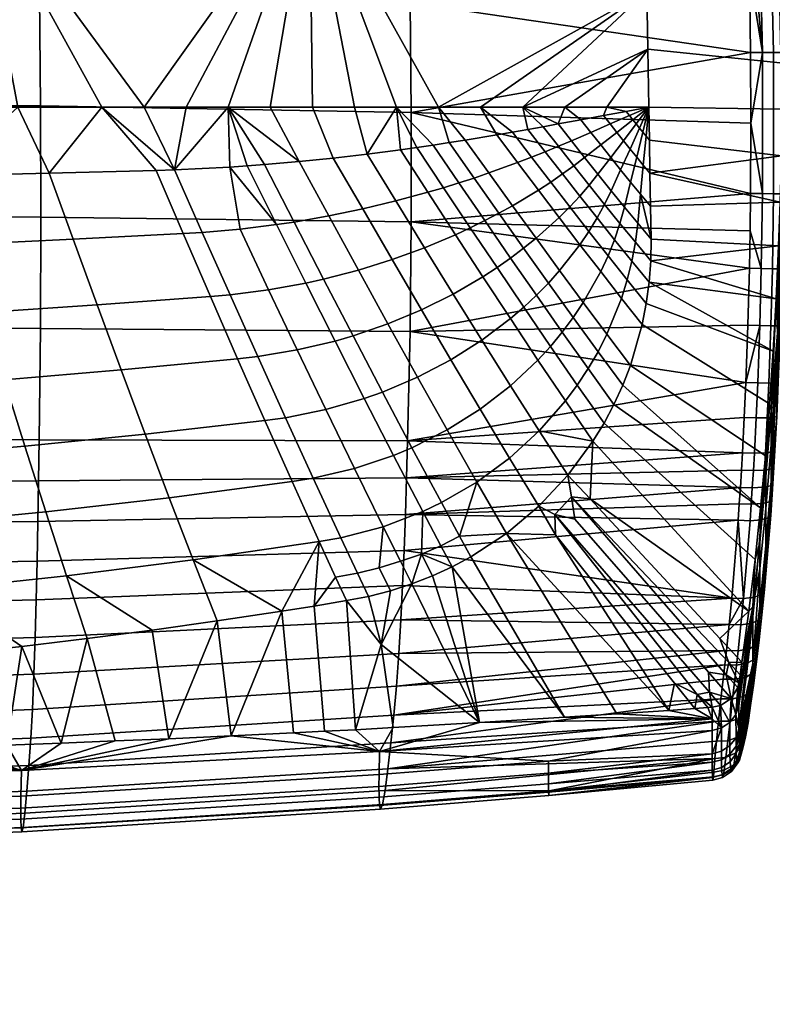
# Model space of a CAD drawing. Header units: millimetres. Extents: x -347 to 347, y -351 to 323.
# Tile 324 of 479: x 114 to 234, y -305 to -149. Entities that reach past the tile are written whole.
import ezdxf

# ---------------------------------------------------------------- set-up
doc = ezdxf.new("R2010")
doc.units = ezdxf.units.MM
doc.header["$MEASUREMENT"] = 0
doc.layers.add('kolecka', color=250, linetype='Continuous')
doc.layers.add('sedak', color=75, linetype='Continuous')

msp = doc.modelspace()

# ---------------------------------------------------------------- meshes
at = {"layer": 'kolecka'}
mesh = msp.add_polyface(dxfattribs=at)
corners = [(24.79, -297.01, 14.57), (24.79, -300.63, 10.13), (24.12, -299.91, 9.41), (24.12, -296.16, 14.01), (24.79, -294.37, 19.65), (24.12, -293.42, 19.28), (25, -295.39, 20.06), (25, -297.93, 15.18), (24.79, -292.89, 24.73), (24.12, -291.9, 24.54), (25, -293.98, 24.94), (24.79, -292.39, 30), (24.12, -291.38, 30), (25, -293.5, 30), (24.79, -292.94, 35.48), (24.12, -291.94, 35.68), (25, -294.02, 35.27), (24.79, -294.53, 40.76), (24.12, -293.59, 41.14), (25, -295.55, 40.33), (24.79, -297.13, 45.61), (24.12, -296.29, 46.18), (25, -298.05, 45), (24.79, -300.63, 49.87), (24.12, -299.91, 50.59), (25, -305.5, 7.55), (297.41, -80.99, 3.52), (297.62, -80.77, 2.44), (297.62, -86.26, 1.9), (297.41, -86.26, 3), (297.41, -112.74, 24.73), (297.41, -108.71, 15), (297.41, -111.2, 19.67), (297.41, -113.26, 30), (297.41, -112.78, 35.06), (297.41, -101.08, 7.43), (297.41, -91.32, 3.48), (297.41, -96.2, 4.9), (297.41, -105.35, 10.91), (297.41, -91.52, 56.48), (297.41, -71.26, 7.55), (297.41, -108.82, 44.82), (297.41, -111.36, 39.94), (297.41, -105.35, 49.09), (297.41, -101.26, 52.45), (297.41, -96.59, 54.95), (297.41, -86.26, 57), (297.41, -81.2, 56.52), (297.41, -75.92, 5.05), (297.41, -67.16, 10.91), (297.41, -63.69, 15.18), (297.41, -71.43, 52.57), (297.41, -67.16, 49.09), (297.41, -63.81, 45), (297.41, -76.32, 55.1)]
mesh.append_faces([[corners[k] for k in face] for face in [(0, 1, 2, 3), (4, 0, 3, 5), (6, 7, 0, 4), (8, 4, 5, 9), (10, 6, 4, 8), (11, 8, 9, 12), (13, 10, 8, 11), (14, 11, 12, 15), (16, 13, 11, 14), (17, 14, 15, 18), (19, 16, 14, 17), (20, 17, 18, 21), (22, 19, 17, 20), (23, 20, 21, 24), (25, 7, 10, 10), (7, 6, 10, 10), (25, 10, 16, 16), (16, 19, 22, 22), (25, 16, 22, 22), (16, 10, 13, 13), (26, 27, 28, 29), (30, 31, 32, 32), (33, 34, 30, 30), (35, 31, 30, 30), (35, 36, 37, 37), (34, 35, 30, 30), (35, 38, 31, 31), (39, 40, 35, 35), (41, 34, 42, 42), (41, 43, 44, 44), (44, 34, 41, 41), (39, 44, 45, 45), (35, 34, 44, 44), (35, 44, 39, 39), (46, 47, 39, 39), (36, 35, 26, 26), (40, 26, 35, 35), (26, 40, 48, 48), (40, 39, 47, 47), (49, 40, 50, 50), (51, 52, 53, 53), (51, 47, 54, 54), (40, 47, 51, 51), (40, 51, 53, 53), (29, 36, 26, 26)]])
at = {"layer": 'sedak'}
mesh = msp.add_polyface(dxfattribs=at)
corners = [(194.47, -162.56, 421.44), (214.27, -144.08, 422.36), (214.42, -153.32, 422.36), (234.42, -153.85, 482.93), (235.59, -153.86, 481.21), (234.43, -102.31, 480.58), (233.24, -102.32, 482.29), (232.66, -153.86, 484.03), (231.46, -102.37, 483.37), (235.22, -115.2, 478.89), (234.83, -102.33, 478.71), (235.55, -128.09, 479.06), (235.96, -153.88, 479.34), (235.81, -140.98, 479.21), (229.98, -115.28, 483.83), (230.33, -128.14, 484.01), (228.98, -86.41, 483.38), (229.56, -102.43, 483.64), (230.6, -141, 484.17), (230.77, -153.87, 484.32), (230.82, -165.1, 484.43), (176.52, -145.95, 482.32), (176.24, -128.48, 481.87), (235.06, -99.38, 452.49), (234.26, -86.29, 478.46), (235.02, -88, 425.89), (235.38, -100.48, 426.05), (235.67, -112.96, 426.2), (235.94, -141.24, 452.97), (235.98, -167.41, 468.72), (235.98, -155.36, 437.32), (235.98, -161.43, 453.15), (235.88, -164.93, 436.11), (235.95, -155.57, 426.58), (235.98, -137.93, 426.45), (235.87, -125.45, 426.33), (236, -146.75, 426.52), (214.42, -153.32, 422.36), (214.27, -144.08, 422.36), (236, -146.75, 426.52), (235.95, -155.57, 426.58), (214.11, -134.85, 422.35), (235.98, -137.93, 426.45), (213.96, -125.61, 422.34), (213.81, -116.37, 422.33), (235.67, -112.96, 426.2), (235.87, -125.45, 426.33), (213.66, -107.13, 422.32), (213.51, -97.89, 422.31), (235.38, -100.48, 426.05)]
mesh.append_faces([[corners[k] for k in face] for face in [(0, 1, 2, 2), (3, 4, 5, 6), (7, 3, 6, 8), (5, 9, 10, 10), (11, 9, 5, 5), (4, 12, 13, 13), (11, 5, 4, 4), (8, 14, 15, 15), (13, 11, 4, 4), (16, 17, 8, 8), (8, 15, 7, 7), (14, 8, 17, 17), (7, 18, 19, 19), (18, 7, 15, 15), (20, 7, 19, 19), (18, 21, 19, 19), (22, 18, 15, 15), (23, 10, 9, 9), (24, 10, 23, 23), (25, 23, 26, 26), (23, 27, 26, 26), (11, 23, 9, 9), (28, 13, 12, 12), (13, 28, 11, 11), (12, 29, 28, 28), (30, 28, 31, 31), (32, 33, 30, 30), (34, 28, 30, 30), (34, 35, 28, 28), (33, 36, 30, 30), (34, 30, 36, 36), (35, 27, 28, 28), (28, 27, 23, 23), (11, 28, 23, 23), (37, 38, 39, 40), (38, 41, 42, 39), (43, 44, 45, 46), (47, 48, 49, 49), (44, 47, 45, 45), (41, 43, 46, 42), (45, 47, 49, 49)]])
mesh = msp.add_polyface(dxfattribs=at)
corners = [(160.5, -125.61, 420.08), (140.84, -162.56, 419.42), (134.14, -162.56, 419.21), (127.43, -162.56, 419.01), (107.01, -125.61, 418.47), (73.78, -162.56, 417.79), (53.51, -125.61, 417.5), (33.54, -162.56, 417.3), (26.83, -162.56, 417.26), (0, -125.61, 417.18), (114.02, -162.56, 418.64), (100.61, -162.56, 418.32), (60.37, -162.56, 417.59), (87.2, -162.56, 418.04), (46.95, -162.56, 417.43), (13.42, -162.56, 417.2), (0, -162.56, 417.18), (139.02, -172.56, 418.24), (119.04, -173.11, 417.61), (101.98, -173.51, 417.18), (67.84, -174.16, 416.62), (50.89, -174.4, 416.5), (33.93, -174.58, 416.48), (84.92, -173.86, 416.85), (147.55, -162.56, 419.63), (147.8, -172.12, 418.61), (136.07, -172.65, 418.14), (0, -174.79, 416.74), (117.51, -144.6, 480.81), (58.7, -143.79, 479.9), (58.79, -161.71, 480.57), (117.66, -162.34, 481.38), (117.29, -126.84, 480.16), (58.59, -125.85, 479.13), (0, -143.52, 479.6), (0, -161.5, 480.31), (0, -125.51, 478.79), (0, -179.5, 480.78), (58.83, -179.65, 481.03)]
mesh.append_faces([[corners[k] for k in face] for face in [(0, 1, 2, 2), (2, 3, 4, 4), (4, 5, 6, 6), (4, 0, 2, 2), (6, 7, 8, 9), (4, 3, 10, 10), (4, 10, 11, 11), (6, 5, 12, 12), (5, 4, 13, 13), (13, 4, 11, 11), (6, 12, 14, 14), (6, 14, 7, 7), (9, 8, 15, 15), (9, 15, 16, 16), (1, 17, 2, 2), (17, 3, 2, 2), (18, 10, 3, 3), (19, 13, 11, 11), (11, 10, 19, 19), (20, 12, 5, 5), (21, 14, 12, 12), (22, 8, 7, 7), (15, 8, 22, 22), (7, 14, 21, 21), (5, 13, 23, 23), (24, 25, 17, 17), (24, 17, 1, 1), (26, 3, 17, 17), (18, 3, 26, 26), (19, 10, 18, 18), (19, 23, 13, 13), (20, 21, 12, 12), (22, 27, 15, 15), (15, 27, 16, 16), (21, 22, 7, 7), (28, 29, 30, 31), (32, 33, 29, 28), (34, 35, 30, 29), (36, 34, 29, 33), (30, 35, 37, 38)]])
mesh = msp.add_polyface(dxfattribs=at)
corners = [(160.5, -125.61, 420.08), (214.11, -134.85, 422.35), (214.27, -144.08, 422.36), (181.07, -162.56, 420.88), (187.77, -162.56, 421.15), (194.47, -162.56, 421.44), (174.36, -162.56, 420.61), (167.66, -162.56, 420.35), (160.96, -162.56, 420.1), (154.25, -162.56, 419.86), (147.55, -162.56, 419.63), (140.84, -162.56, 419.42), (202.23, -167.92, 421.82), (200.11, -165.25, 421.74), (203.73, -164.58, 421.93), (205.32, -166.59, 422.02), (200.17, -168.8, 421.66), (197.71, -165.69, 421.61), (198.05, -169.67, 421.48), (195.29, -166.12, 421.47), (195.88, -170.54, 421.29), (192.83, -166.55, 421.32), (193.66, -171.39, 421.08), (190.35, -166.98, 421.16), (189.09, -173.05, 420.63), (185.33, -167.81, 420.83), (204.34, -170.59, 421.82), (206.9, -168.59, 422.06), (202.62, -171.91, 421.63), (201.17, -162.56, 421.74), (169.68, -170.05, 419.81), (164.3, -170.68, 419.48), (182.78, -168.22, 420.66), (180.21, -168.61, 420.49), (174.99, -169.36, 420.15), (177.61, -168.99, 420.32), (158.85, -171.24, 419.17), (147.8, -172.12, 418.61), (150.58, -171.93, 418.74), (153.35, -171.72, 418.88), (176.52, -145.95, 482.32), (117.51, -144.6, 480.81), (117.66, -162.34, 481.38), (176.69, -163.4, 482.72), (176.24, -128.48, 481.87), (117.29, -126.84, 480.16), (230.77, -153.87, 484.32), (230.6, -141, 484.17)]
mesh.append_faces([[corners[k] for k in face] for face in [(0, 1, 2, 2), (2, 3, 0, 0), (4, 2, 5, 5), (0, 3, 6, 6), (0, 6, 7, 7), (4, 3, 2, 2), (7, 8, 0, 0), (0, 8, 9, 9), (0, 9, 10, 10), (11, 0, 10, 10), (12, 13, 14, 15), (16, 17, 13, 12), (18, 19, 17, 16), (20, 21, 19, 18), (22, 23, 21, 20), (24, 25, 23, 22), (26, 12, 15, 27), (28, 16, 12, 26), (13, 5, 29, 29), (29, 14, 13, 13), (19, 5, 17, 17), (5, 13, 17, 17), (4, 5, 19, 21), (8, 7, 30, 31), (4, 23, 25, 3), (32, 3, 25, 25), (6, 3, 32, 33), (34, 6, 35, 35), (23, 4, 21, 21), (35, 6, 33, 33), (6, 30, 7, 7), (6, 34, 30, 30), (9, 8, 31, 36), (37, 10, 38, 38), (38, 10, 39, 39), (10, 36, 39, 39), (36, 10, 9, 9), (40, 41, 42, 43), (44, 45, 41, 40), (43, 46, 40, 40), (44, 40, 47, 47)]])
mesh = msp.add_polyface(dxfattribs=at)
corners = [(207.87, -162.56, 422.05), (214.42, -153.32, 422.36), (214.57, -162.56, 422.37), (201.17, -162.56, 421.74), (194.47, -162.56, 421.44), (211.49, -163.91, 422.3), (210.96, -163.24, 422.25), (208.4, -165.25, 422.18), (207.34, -163.91, 422.1), (205.32, -166.59, 422.02), (203.73, -164.58, 421.93), (212.01, -164.58, 422.34), (209.46, -166.59, 422.23), (206.9, -168.59, 422.06), (212.54, -165.24, 422.36), (210.52, -167.92, 422.25), (208.49, -170.59, 422.05), (213.07, -165.9, 422.36), (211.57, -169.24, 422.24), (210.07, -172.56, 421.99), (213.6, -166.56, 422.35), (212.63, -170.54, 422.19), (214.13, -167.2, 422.32), (213.69, -171.84, 422.11), (214.66, -167.84, 422.28), (214.75, -173.11, 422), (234.42, -176.37, 483.12), (235.58, -176.4, 481.4), (235.59, -153.86, 481.21), (234.42, -153.85, 482.93), (232.66, -176.34, 484.23), (232.66, -153.86, 484.03), (236, -165.15, 479.43), (235.96, -153.88, 479.34), (230.82, -165.1, 484.43), (230.78, -176.32, 484.53), (176.69, -163.4, 482.72), (230.77, -153.87, 484.32), (235.98, -167.41, 468.72), (235.88, -177.96, 470.05), (235.88, -171.5, 453.22), (235.98, -161.43, 453.15), (235.94, -141.24, 452.97), (235.88, -164.93, 436.11), (235.98, -155.36, 437.32), (235.85, -162.9, 426.62), (235.71, -173.8, 436.11), (235.7, -170.32, 426.6), (235.95, -155.57, 426.58), (214.66, -167.84, 422.28), (214.57, -162.56, 422.37), (235.85, -162.9, 426.62), (235.7, -170.32, 426.6), (235.95, -155.57, 426.58), (214.42, -153.32, 422.36)]
mesh.append_faces([[corners[k] for k in face] for face in [(0, 1, 2, 2), (0, 3, 1, 1), (3, 4, 1, 1), (5, 6, 2, 2), (7, 8, 6, 5), (9, 10, 8, 7), (11, 5, 2, 2), (12, 7, 5, 11), (13, 9, 7, 12), (14, 11, 2, 2), (15, 12, 11, 14), (16, 13, 12, 15), (17, 14, 2, 2), (18, 15, 14, 17), (19, 16, 15, 18), (20, 17, 2, 2), (21, 18, 17, 20), (22, 20, 2, 2), (23, 21, 20, 22), (3, 0, 8, 10), (0, 2, 6, 6), (6, 8, 0, 0), (23, 22, 24, 25), (22, 2, 24, 24), (26, 27, 28, 29), (30, 26, 29, 31), (27, 32, 33, 28), (31, 34, 30, 30), (35, 30, 34, 34), (36, 34, 37, 37), (36, 35, 34, 34), (32, 38, 33, 33), (39, 40, 41, 38), (41, 42, 38, 38), (40, 43, 44, 41), (45, 43, 46, 46), (46, 47, 45, 45), (43, 45, 48, 48), (49, 50, 51, 52), (53, 51, 50, 54)]])
mesh = msp.add_polyface(dxfattribs=at)
corners = [(140.4, -182.72, 416.79), (136.07, -172.65, 418.14), (139.02, -172.56, 418.24), (143.43, -182.53, 416.93), (122.86, -183.62, 416.12), (119.04, -173.11, 417.61), (105.28, -184.43, 415.59), (101.98, -173.51, 417.18), (87.68, -185.12, 415.2), (84.92, -173.86, 416.85), (70.06, -185.7, 414.96), (67.84, -174.16, 416.62), (126.68, -194.08, 414.23), (144.73, -192.73, 415.11), (108.58, -195.27, 413.53), (90.44, -196.29, 413.01), (72.28, -197.16, 412.68), (130.5, -204.44, 411.93), (149.06, -202.67, 413.08), (111.88, -206.01, 410.99), (93.21, -207.35, 410.28), (74.5, -208.48, 409.79), (134.32, -214.69, 409.24), (153.39, -212.51, 410.73), (115.18, -216.6, 408), (95.97, -218.25, 407.03), (76.72, -219.63, 406.32), (57.57, -220.72, 405.87), (55.9, -209.39, 409.53), (118.48, -227.03, 404.56), (138.14, -224.79, 406.16), (98.74, -228.95, 403.26), (78.94, -230.55, 402.27), (59.25, -231.81, 401.58), (121.77, -237.25, 400.68), (141.96, -234.71, 402.71), (101.5, -239.42, 398.99), (81.16, -241.21, 397.65), (60.92, -242.61, 396.66), (73.78, -162.56, 417.79), (145.78, -244.42, 398.89), (135.44, -245.88, 397.59), (125.07, -247.23, 396.37), (114.68, -248.48, 395.26), (72.99, -252.36, 391.76), (104.26, -249.61, 394.24), (93.83, -250.64, 393.31), (116.97, -241.06, 473.78), (58.51, -242.42, 472.34), (58.43, -248.72, 469.23), (116.8, -247.05, 470.96), (117.12, -234.89, 476.2), (58.58, -235.92, 475.01), (117.24, -228.56, 478.15), (58.64, -229.23, 477.16), (117.35, -222.1, 479.62), (58.68, -222.39, 478.78), (117.44, -215.55, 480.65), (58.72, -215.45, 479.9), (117.65, -197.84, 481.78), (58.81, -197.56, 481.05), (117.71, -180.1, 481.77), (58.83, -179.65, 481.03), (117.66, -162.34, 481.38), (58.79, -161.71, 480.57)]
mesh.append_faces([[corners[k] for k in face] for face in [(0, 1, 2, 3), (4, 5, 1, 0), (6, 7, 5, 4), (8, 9, 7, 6), (10, 11, 9, 8), (12, 4, 0, 13), (14, 6, 4, 12), (15, 8, 6, 14), (16, 10, 8, 15), (17, 12, 13, 18), (19, 14, 12, 17), (20, 15, 14, 19), (21, 16, 15, 20), (22, 17, 18, 23), (24, 19, 17, 22), (25, 20, 19, 24), (26, 21, 20, 25), (27, 28, 21, 26), (29, 24, 22, 30), (31, 25, 24, 29), (32, 26, 25, 31), (33, 27, 26, 32), (34, 29, 30, 35), (36, 31, 29, 34), (37, 32, 31, 36), (38, 33, 32, 37), (39, 9, 11, 11), (34, 35, 40, 41), (36, 34, 42, 43), (37, 44, 38, 38), (37, 36, 45, 46), (41, 42, 34, 34), (36, 43, 45, 45), (47, 48, 49, 50), (51, 52, 48, 47), (53, 54, 52, 51), (55, 56, 54, 53), (57, 58, 56, 55), (59, 60, 58, 57), (61, 62, 60, 59), (63, 64, 62, 61)]])
mesh = msp.add_polyface(dxfattribs=at)
corners = [(186.73, -173.86, 420.39), (182.78, -168.22, 420.66), (185.33, -167.81, 420.83), (189.09, -173.05, 420.63), (184.32, -174.64, 420.15), (180.21, -168.61, 420.49), (181.87, -175.4, 419.9), (177.61, -168.99, 420.32), (179.37, -176.14, 419.66), (174.99, -169.36, 420.15), (174.25, -177.52, 419.17), (169.68, -170.05, 419.81), (168.98, -178.78, 418.69), (164.3, -170.68, 419.48), (163.57, -179.9, 418.23), (158.85, -171.24, 419.17), (158.05, -180.87, 417.8), (153.35, -171.72, 418.88), (155.24, -181.28, 417.61), (150.58, -171.93, 418.74), (147.8, -172.12, 418.61), (149.44, -182, 417.24), (143.43, -182.53, 416.93), (139.02, -172.56, 418.24), (198.93, -174.51, 421.15), (195.88, -170.54, 421.29), (198.05, -169.67, 421.48), (200.81, -173.21, 421.4), (196.97, -175.79, 420.88), (193.66, -171.39, 421.08), (192.84, -178.27, 420.29), (190.67, -179.48, 419.97), (188.44, -180.65, 419.65), (186.13, -181.79, 419.32), (183.75, -182.89, 418.98), (178.82, -184.96, 418.31), (173.66, -186.85, 417.66), (168.29, -188.53, 417.04), (162.74, -189.97, 416.46), (159.91, -190.59, 416.19), (154, -191.66, 415.7), (147.85, -192.46, 415.28), (144.73, -192.73, 415.11), (140.4, -182.72, 416.79), (196.6, -183.46, 419.81), (200.28, -180.15, 420.58), (194.62, -185.06, 419.41), (192.55, -186.62, 418.99), (190.39, -188.14, 418.56), (188.14, -189.6, 418.13), (183.39, -192.36, 417.26), (178.34, -194.87, 416.41), (198.57, -190.61, 418.7), (200.36, -188.61, 419.21), (196.67, -192.55, 418.18), (194.65, -194.44, 417.64), (176.71, -180.86, 483.01), (117.71, -180.1, 481.77), (117.65, -197.84, 481.78), (176.54, -198.3, 483.01), (176.69, -163.4, 482.72), (117.66, -162.34, 481.38), (230.6, -188.22, 484.63), (230.78, -176.32, 484.53)]
mesh.append_faces([[corners[k] for k in face] for face in [(0, 1, 2, 3), (4, 5, 1, 0), (6, 7, 5, 4), (8, 9, 7, 6), (10, 11, 9, 8), (12, 13, 11, 10), (14, 15, 13, 12), (16, 17, 15, 14), (18, 19, 17, 16), (19, 18, 20, 20), (21, 20, 18, 18), (22, 23, 20, 21), (24, 25, 26, 27), (28, 29, 25, 24), (30, 3, 29, 28), (31, 0, 3, 30), (32, 4, 0, 31), (33, 6, 4, 32), (34, 8, 6, 33), (35, 10, 8, 34), (36, 12, 10, 35), (37, 14, 12, 36), (38, 16, 14, 37), (39, 18, 16, 38), (40, 21, 18, 39), (41, 22, 21, 40), (42, 43, 22, 41), (44, 30, 28, 45), (46, 31, 30, 44), (47, 32, 31, 46), (48, 33, 32, 47), (49, 34, 33, 48), (50, 35, 34, 49), (51, 36, 35, 50), (52, 46, 44, 53), (54, 47, 46, 52), (55, 48, 47, 54), (56, 57, 58, 59), (60, 61, 57, 56), (59, 62, 56, 56), (63, 60, 56, 56)]])
mesh = msp.add_polyface(dxfattribs=at)
corners = [(234.25, -188.31, 483.21), (235.41, -188.34, 481.47), (235.58, -176.4, 481.4), (234.42, -176.37, 483.12), (232.49, -188.27, 484.32), (232.66, -176.34, 484.23), (234.02, -197.39, 483.16), (235.17, -197.4, 481.42), (232.25, -197.36, 484.28), (235.87, -182.39, 479.56), (235.94, -176.42, 479.52), (236, -165.15, 479.43), (235.76, -188.36, 479.59), (235.52, -197.38, 479.53), (234.84, -206.48, 481.07), (235.19, -206.39, 479.18), (230.78, -176.32, 484.53), (230.7, -182.26, 484.59), (230.03, -206.45, 484.25), (230.36, -197.31, 484.59), (230.6, -188.22, 484.63), (235.09, -198.53, 452.63), (235.71, -186.85, 470.09), (235.98, -167.41, 468.72), (235.88, -177.96, 470.05), (235.71, -180.38, 453.25), (235.88, -171.5, 453.22), (235.88, -164.93, 436.11), (235.71, -173.8, 436.11), (235.24, -184.66, 426.27), (235.5, -177.72, 426.5), (235.7, -170.32, 426.6), (234.86, -193.09, 425.76), (213.52, -197.22, 418.28), (214.17, -193.87, 419.03), (234.38, -201.47, 424.95), (233.81, -209.83, 423.86), (214.88, -187.06, 420.33), (234.86, -193.09, 425.76), (214.62, -190.48, 419.72), (214.92, -183.61, 420.87), (214.83, -178.37, 421.53), (235.5, -177.72, 426.5), (235.24, -184.66, 426.27), (214.66, -167.84, 422.28), (235.7, -170.32, 426.6), (214.75, -173.11, 422)]
mesh.append_faces([[corners[k] for k in face] for face in [(0, 1, 2, 3), (4, 0, 3, 5), (6, 7, 1, 0), (8, 6, 0, 4), (2, 9, 10, 10), (2, 10, 11, 11), (9, 2, 1, 1), (1, 12, 9, 9), (12, 1, 7, 13), (14, 15, 7, 7), (13, 7, 15, 15), (5, 16, 17, 4), (18, 8, 19, 19), (4, 20, 19, 8), (4, 17, 20, 20), (15, 21, 22, 22), (22, 13, 15, 15), (23, 11, 10, 10), (24, 9, 12, 12), (10, 9, 24, 24), (22, 24, 12, 12), (22, 12, 13, 13), (23, 10, 24, 24), (22, 25, 26, 24), (27, 26, 25, 28), (28, 25, 21, 21), (21, 25, 22, 22), (29, 28, 21, 21), (28, 29, 30, 30), (31, 28, 30, 30), (21, 32, 29, 29), (33, 34, 35, 36), (37, 38, 39, 39), (39, 35, 34, 34), (40, 41, 42, 43), (44, 45, 46, 46), (46, 42, 41, 41), (40, 43, 37, 37), (43, 38, 37, 37), (45, 42, 46, 46), (39, 38, 35, 35)]])
mesh = msp.add_polyface(dxfattribs=at)
corners = [(200.81, -173.21, 421.4), (198.05, -169.67, 421.48), (200.17, -168.8, 421.66), (202.62, -171.91, 421.63), (206.46, -173.24, 421.76), (204.34, -170.59, 421.82), (206.9, -168.59, 422.06), (208.49, -170.59, 422.05), (205.07, -174.99, 421.52), (203.57, -176.73, 421.24), (201.98, -178.45, 420.92), (198.93, -174.51, 421.15), (200.28, -180.15, 420.58), (196.97, -175.79, 420.88), (208.57, -175.88, 421.63), (210.07, -172.56, 421.99), (207.52, -178.06, 421.33), (206.33, -180.23, 420.98), (205.03, -182.37, 420.59), (203.59, -184.49, 420.16), (200.36, -188.61, 419.21), (196.6, -183.46, 419.81), (211.66, -174.52, 421.88), (211.57, -169.24, 422.24), (212.63, -170.54, 422.19), (210.69, -178.49, 421.44), (209.97, -181.09, 421.07), (209.1, -183.69, 420.64), (208.07, -186.25, 420.16), (206.9, -188.78, 419.64), (204.12, -193.71, 418.48), (202.52, -196.1, 417.86), (198.57, -190.61, 418.7), (200.78, -198.42, 417.22), (196.67, -192.55, 418.18), (213.25, -176.46, 421.73), (213.69, -171.84, 422.11), (212.8, -181.07, 421.19), (212.43, -184.1, 420.74), (211.86, -187.11, 420.22), (211.12, -190.09, 419.64), (210.21, -193.03, 419.01), (207.88, -198.76, 417.62), (206.47, -201.53, 416.88), (204.9, -204.22, 416.11), (214.75, -173.11, 422), (214.83, -178.37, 421.53), (214.92, -183.61, 420.87), (214.88, -187.06, 420.33), (214.62, -190.48, 419.72), (214.17, -193.87, 419.03), (213.52, -197.22, 418.28), (211.64, -203.73, 416.64), (176.71, -180.86, 483.01), (230.6, -188.22, 484.63), (230.7, -182.26, 484.59), (230.78, -176.32, 484.53), (230.36, -197.31, 484.59), (176.54, -198.3, 483.01)]
mesh.append_faces([[corners[k] for k in face] for face in [(0, 1, 2, 3), (4, 5, 6, 7), (8, 3, 5, 4), (9, 0, 3, 8), (10, 11, 0, 9), (12, 13, 11, 10), (14, 4, 7, 15), (16, 8, 4, 14), (17, 9, 8, 16), (18, 10, 9, 17), (19, 12, 10, 18), (20, 21, 12, 19), (22, 15, 23, 24), (25, 14, 15, 22), (26, 16, 14, 25), (27, 17, 16, 26), (28, 18, 17, 27), (29, 19, 18, 28), (30, 20, 19, 29), (31, 32, 20, 30), (33, 34, 32, 31), (35, 22, 24, 36), (37, 25, 22, 35), (38, 26, 25, 37), (39, 27, 26, 38), (40, 28, 27, 39), (41, 29, 28, 40), (42, 30, 29, 41), (43, 31, 30, 42), (44, 33, 31, 43), (35, 36, 45, 46), (38, 37, 47, 48), (39, 38, 48, 49), (37, 35, 47, 47), (41, 40, 50, 51), (52, 42, 41, 51), (40, 39, 49, 50), (46, 47, 35, 35), (53, 54, 55, 55), (55, 56, 53, 53), (57, 54, 58, 58)]])
mesh = msp.add_polyface(dxfattribs=at)
corners = [(173.01, -197.1, 415.6), (168.29, -188.53, 417.04), (173.66, -186.85, 417.66), (178.34, -194.87, 416.41), (167.44, -199.01, 414.85), (162.74, -189.97, 416.46), (164.57, -199.84, 414.5), (159.91, -190.59, 416.19), (158.56, -201.26, 413.86), (154, -191.66, 415.7), (152.26, -202.31, 413.31), (147.85, -192.46, 415.28), (149.06, -202.67, 413.08), (144.73, -192.73, 415.11), (192.52, -196.26, 417.1), (188.14, -189.6, 418.13), (190.39, -188.14, 418.56), (194.65, -194.44, 417.64), (187.96, -199.7, 416.01), (183.39, -192.36, 417.26), (183.02, -202.82, 414.95), (177.73, -205.59, 413.92), (172.13, -207.97, 412.98), (169.23, -209, 412.54), (163.12, -210.76, 411.72), (156.68, -212.06, 411.02), (153.39, -212.51, 410.73), (198.91, -200.68, 416.56), (196.67, -192.55, 418.18), (200.78, -198.42, 417.22), (196.91, -202.86, 415.9), (192.53, -206.96, 414.57), (187.7, -210.69, 413.27), (182.44, -214, 412.01), (176.83, -216.83, 410.85), (173.89, -218.06, 410.31), (167.68, -220.16, 409.3), (161.09, -221.7, 408.43), (157.72, -222.22, 408.06), (138.14, -224.79, 406.16), (134.32, -214.69, 409.24), (197.1, -214.14, 412.95), (201.29, -209.37, 414.54), (192.38, -218.47, 411.38), (187.16, -222.3, 409.88), (181.52, -225.58, 408.47), (178.55, -227, 407.82), (172.24, -229.42, 406.6), (201.67, -221.21, 411.14), (197.06, -226.13, 409.29), (184.42, -230.91, 406.88), (191.88, -230.48, 407.51), (175.98, -221.62, 481.03), (117.35, -222.1, 479.62), (117.24, -228.56, 478.15), (175.79, -227.45, 479.79), (176.14, -215.71, 481.91), (117.44, -215.55, 480.65), (176.54, -198.3, 483.01), (117.65, -197.84, 481.78), (229.49, -217.62, 483.28), (229.16, -223.15, 482.43), (230.03, -206.45, 484.25)]
mesh.append_faces([[corners[k] for k in face] for face in [(0, 1, 2, 3), (4, 5, 1, 0), (6, 7, 5, 4), (8, 9, 7, 6), (10, 11, 9, 8), (12, 13, 11, 10), (14, 15, 16, 17), (18, 19, 15, 14), (20, 3, 19, 18), (21, 0, 3, 20), (22, 4, 0, 21), (23, 6, 4, 22), (24, 8, 6, 23), (25, 10, 8, 24), (26, 12, 10, 25), (27, 17, 28, 29), (30, 14, 17, 27), (31, 18, 14, 30), (32, 20, 18, 31), (33, 21, 20, 32), (34, 22, 21, 33), (35, 23, 22, 34), (36, 24, 23, 35), (37, 25, 24, 36), (38, 26, 25, 37), (39, 40, 26, 38), (41, 31, 30, 42), (43, 32, 31, 41), (44, 33, 32, 43), (45, 34, 33, 44), (46, 35, 34, 45), (47, 36, 35, 46), (43, 41, 48, 49), (50, 45, 44, 44), (44, 43, 49, 51), (52, 53, 54, 55), (56, 57, 53, 52), (58, 59, 57, 56), (52, 60, 56, 56), (61, 52, 55, 55), (62, 58, 56, 56)]])
mesh = msp.add_polyface(dxfattribs=at)
corners = [(233.69, -206.52, 482.82), (234.84, -206.48, 481.07), (235.17, -197.4, 481.42), (234.02, -197.39, 483.16), (231.93, -206.51, 483.94), (232.25, -197.36, 484.28), (233.44, -212.07, 482.44), (234.6, -211.98, 480.69), (231.68, -212.07, 483.56), (233.15, -217.65, 481.84), (234.31, -217.49, 480.1), (231.39, -217.69, 482.97), (232.99, -220.4, 481.45), (234.15, -220.2, 479.71), (231.23, -220.46, 482.57), (232.82, -223.13, 480.99), (233.98, -222.9, 479.26), (232.65, -225.73, 480.48), (233.81, -225.45, 478.76), (232.47, -228.32, 479.91), (233.63, -228, 478.19), (231.44, -240.62, 476.05), (232.61, -240.09, 474.4), (234.94, -211.83, 478.8), (235.19, -206.39, 479.18), (234.65, -217.26, 478.22), (234.16, -225.09, 476.9), (234.33, -222.58, 477.39), (234.49, -219.93, 477.84), (233.98, -227.59, 476.34), (232.98, -239.43, 472.63), (234.05, -222.24, 465.26), (235.09, -198.53, 452.63), (233.23, -232.41, 462.42), (233.23, -226.49, 446.99), (234.05, -216.38, 449.98), (232.26, -242.04, 458.41), (232.26, -236.12, 442.96), (234.86, -193.09, 425.76), (234.05, -210.89, 435.69), (234.38, -201.47, 424.95), (232.26, -231.93, 432.06), (233.23, -221.48, 433.96), (233.81, -209.83, 423.86), (233.15, -218.14, 422.55), (232.38, -226.42, 421.05)]
mesh.append_faces([[corners[k] for k in face] for face in [(0, 1, 2, 3), (4, 0, 3, 5), (6, 7, 1, 0), (8, 6, 0, 4), (9, 10, 7, 6), (11, 9, 6, 8), (12, 13, 10, 9), (14, 12, 9, 11), (15, 16, 13, 12), (17, 18, 16, 15), (19, 20, 18, 17), (21, 22, 20, 19), (1, 7, 23, 24), (7, 10, 25, 23), (26, 27, 16, 18), (28, 25, 10, 13), (18, 20, 29, 26), (20, 22, 30, 29), (27, 28, 13, 16), (25, 31, 23, 23), (32, 24, 23, 23), (25, 28, 31, 31), (31, 28, 27, 27), (26, 29, 31, 31), (31, 29, 30, 30), (33, 34, 35, 31), (33, 31, 30, 30), (36, 37, 34, 33), (27, 26, 31, 31), (32, 23, 31, 31), (38, 32, 39, 39), (35, 39, 32, 32), (32, 31, 35, 35), (40, 38, 39, 39), (37, 41, 42, 34), (43, 39, 42, 42), (39, 35, 34, 42), (43, 42, 44, 44), (45, 44, 42, 42), (42, 41, 45, 45), (40, 39, 43, 43)]])
mesh = msp.add_polyface(dxfattribs=at)
corners = [(203.17, -206.84, 415.33), (198.91, -200.68, 416.56), (200.78, -198.42, 417.22), (204.9, -204.22, 416.11), (201.29, -209.37, 414.54), (196.91, -202.86, 415.9), (206.47, -201.53, 416.88), (207.88, -198.76, 417.62), (211.64, -203.73, 416.64), (210.42, -206.88, 415.76), (209.01, -209.95, 414.86), (207.43, -212.92, 413.94), (205.67, -215.8, 413.01), (197.1, -214.14, 412.95), (201.67, -221.21, 411.14), (231.05, -223.22, 482.11), (232.82, -223.13, 480.99), (232.99, -220.4, 481.45), (231.23, -220.46, 482.57), (230.88, -225.84, 481.6), (232.65, -225.73, 480.48), (230.7, -228.46, 481.02), (232.47, -228.32, 479.91), (229.66, -240.87, 477.13), (231.44, -240.62, 476.05), (230.03, -206.45, 484.25), (231.93, -206.51, 483.94), (232.25, -197.36, 484.28), (231.68, -212.07, 483.56), (229.78, -212.01, 483.88), (229.49, -217.62, 483.28), (231.39, -217.69, 482.97), (229.33, -220.4, 482.89), (229.16, -223.15, 482.43), (228.8, -228.39, 481.34), (228.98, -225.77, 481.92), (175.79, -227.45, 479.79), (175.98, -221.62, 481.03), (176.14, -215.71, 481.91), (230.36, -197.31, 484.59), (176.54, -198.3, 483.01), (175.57, -233.19, 478.18), (227.77, -240.81, 477.45), (231.13, -242.2, 429.94), (231.51, -234.65, 419.39), (232.26, -231.93, 432.06), (232.38, -226.42, 421.05), (205.67, -215.8, 413.01), (207.43, -212.92, 413.94), (231.51, -234.65, 419.39), (230.52, -242.85, 417.59), (205.22, -224.99, 411.72), (201.67, -221.21, 411.14), (197.06, -226.13, 409.29), (202.27, -224.63, 410.9), (199.57, -227.46, 409.83), (210.42, -206.88, 415.76), (232.38, -226.42, 421.05), (209.01, -209.95, 414.86), (211.64, -203.73, 416.64), (233.15, -218.14, 422.55), (202.8, -228.19, 410.61), (213.52, -197.22, 418.28), (233.81, -209.83, 423.86)]
mesh.append_faces([[corners[k] for k in face] for face in [(0, 1, 2, 3), (4, 5, 1, 0), (6, 7, 8, 9), (3, 6, 9, 10), (11, 0, 3, 10), (11, 12, 4, 0), (12, 13, 4, 4), (14, 13, 12, 12), (15, 16, 17, 18), (19, 20, 16, 15), (21, 22, 20, 19), (23, 24, 22, 21), (25, 26, 27, 27), (28, 26, 25, 29), (29, 30, 31, 28), (18, 31, 30, 32), (15, 18, 32, 33), (34, 23, 21, 21), (21, 19, 35, 34), (19, 15, 33, 35), (34, 35, 36, 36), (35, 33, 36, 36), (37, 33, 32, 32), (32, 30, 37, 37), (29, 25, 38, 38), (30, 29, 38, 38), (39, 40, 25, 25), (34, 41, 42, 42), (43, 44, 45, 45), (45, 44, 46, 46), (47, 48, 49, 50), (47, 51, 52, 52), (53, 52, 54, 55), (56, 57, 58, 58), (56, 59, 60, 57), (61, 55, 54, 54), (59, 62, 63, 60), (48, 58, 57, 49), (51, 54, 52, 52), (50, 51, 47, 47)]])
mesh = msp.add_polyface(dxfattribs=at)
corners = [(165.5, -231.2, 405.53), (161.09, -221.7, 408.43), (167.68, -220.16, 409.3), (172.24, -229.42, 406.6), (162.05, -231.79, 405.08), (157.72, -222.22, 408.06), (141.96, -234.71, 402.71), (138.14, -224.79, 406.16), (171.6, -235.96, 404.22), (168.15, -236.82, 403.65), (164.65, -237.45, 403.14), (169.92, -240.53, 402.34), (166.38, -241.19, 401.78), (161.25, -242.05, 401.02), (173.39, -239.63, 402.95), (156.1, -242.87, 400.29), (145.78, -244.42, 398.89), (171.58, -268.9, 423.78), (114.54, -272.33, 419.26), (114.63, -268.23, 408.58), (171.67, -265.22, 414.2), (171.56, -270.79, 428.79), (114.51, -274.23, 424.27), (171.66, -273.84, 439.13), (114.57, -277.36, 434.63), (114.52, -275.98, 429.37), (171.58, -272.51, 433.88), (171.84, -274.4, 444.54), (114.69, -278, 440.07), (172.13, -273.69, 449.95), (114.89, -277.34, 445.54), (172.54, -271.42, 454.91), (115.16, -275.05, 450.56), (173, -267.96, 459.09), (115.46, -271.57, 454.79), (173.48, -263.85, 462.6), (115.78, -267.46, 458.37), (173.94, -259.42, 465.62), (116.09, -263.08, 461.52), (174.37, -254.82, 468.35), (116.38, -258.56, 464.42), (174.72, -249.6, 471.22), (116.6, -252.88, 467.82), (175.04, -244.27, 473.85), (116.8, -247.05, 470.96), (175.32, -238.8, 476.19), (116.97, -241.06, 473.78), (175.57, -233.19, 478.18), (117.12, -234.89, 476.2), (175.79, -227.45, 479.79), (117.24, -228.56, 478.15), (148.04, -262.74, 401.48), (157.95, -262.26, 402.73), (162.88, -262.01, 403.38), (167.83, -261.75, 404.06), (156.1, -242.87, 400.29), (148.04, -262.74, 401.48), (145.78, -244.42, 398.89), (161.25, -242.05, 401.02), (162.88, -262.01, 403.38), (157.95, -262.26, 402.73), (166.38, -241.19, 401.78), (167.83, -261.75, 404.06), (173.39, -239.63, 402.95), (171.95, -248.17, 403.39), (169.92, -240.53, 402.34), (138.12, -263.19, 400.32), (173.83, -261.42, 404.9)]
mesh.append_faces([[corners[k] for k in face] for face in [(0, 1, 2, 3), (4, 5, 1, 0), (6, 7, 5, 4), (8, 9, 0, 3), (9, 10, 4, 0), (10, 9, 11, 12), (13, 4, 10, 10), (9, 8, 14, 11), (4, 13, 15, 15), (6, 4, 15, 15), (10, 12, 13, 13), (16, 6, 15, 15), (17, 18, 19, 20), (21, 22, 18, 17), (23, 24, 25, 26), (27, 28, 24, 23), (29, 30, 28, 27), (31, 32, 30, 29), (33, 34, 32, 31), (35, 36, 34, 33), (37, 38, 36, 35), (39, 40, 38, 37), (41, 42, 40, 39), (43, 44, 42, 41), (45, 46, 44, 43), (47, 48, 46, 45), (49, 50, 48, 47), (51, 52, 20, 20), (19, 51, 20, 20), (53, 20, 52, 52), (54, 20, 53, 53), (55, 56, 57, 57), (55, 58, 59, 60), (58, 61, 62, 59), (63, 64, 65, 65), (65, 64, 61, 61), (61, 64, 62, 62), (60, 56, 55, 55), (66, 57, 56, 56), (67, 62, 64, 64)]])
mesh = msp.add_polyface(dxfattribs=at)
corners = [(178.55, -227, 407.82), (181.52, -225.58, 408.47), (184.42, -230.91, 406.88), (181.43, -232.44, 406.15), (178.35, -233.81, 405.46), (174.98, -234.91, 404.84), (172.24, -229.42, 406.6), (171.6, -235.96, 404.22), (176.8, -238.53, 403.62), (186.21, -234.19, 405.85), (183.21, -235.8, 405.07), (187.16, -222.3, 409.88), (191.88, -230.48, 407.51), (180.12, -237.23, 404.34), (173.39, -239.63, 402.95), (198.58, -266.79, 426.56), (171.58, -268.9, 423.78), (171.67, -265.22, 414.2), (198.57, -270.39, 436.67), (171.58, -272.51, 433.88), (171.56, -270.79, 428.79), (198.56, -268.68, 431.58), (198.65, -272.21, 447.27), (171.84, -274.4, 444.54), (171.66, -273.84, 439.13), (198.59, -271.69, 441.91), (198.71, -271.49, 452.61), (172.54, -271.42, 454.91), (172.13, -273.69, 449.95), (225.67, -260.37, 467.13), (173.48, -263.85, 462.6), (173, -267.96, 459.09), (225.08, -266.34, 461.13), (167.83, -261.75, 404.06), (173.83, -261.42, 404.9), (224.64, -261.89, 422.94), (226.05, -256.83, 469.56), (173.94, -259.42, 465.62), (187.57, -260.63, 406.95), (224.64, -260.03, 418.11), (226.92, -249.12, 473.78), (174.72, -249.6, 471.22), (174.37, -254.82, 468.35), (227.77, -240.81, 477.45), (175.32, -238.8, 476.19), (175.04, -244.27, 473.85), (175.57, -233.19, 478.18), (228.8, -228.39, 481.34), (175.79, -227.45, 479.79), (226.66, -251.4, 472.62), (180.12, -237.23, 404.34), (187.57, -260.63, 406.95), (176.8, -238.53, 403.62), (171.95, -248.17, 403.39), (173.39, -239.63, 402.95), (186.21, -234.19, 405.85), (201.15, -259.78, 409.13), (183.21, -235.8, 405.07), (197.06, -226.13, 409.29), (199.71, -230.71, 409.55), (191.88, -230.48, 407.51), (209.47, -259.24, 410.55), (173.83, -261.42, 404.9), (199.57, -227.46, 409.83)]
mesh.append_faces([[corners[k] for k in face] for face in [(0, 1, 2, 3), (4, 0, 3, 3), (0, 4, 5, 6), (7, 6, 5, 5), (5, 4, 8, 8), (3, 2, 9, 10), (11, 12, 2, 2), (2, 12, 9, 9), (10, 13, 4, 4), (13, 8, 4, 4), (10, 4, 3, 3), (7, 5, 8, 14), (15, 16, 17, 17), (18, 19, 20, 21), (22, 23, 24, 25), (25, 24, 19, 18), (26, 27, 28, 28), (29, 30, 31, 31), (31, 27, 32, 32), (26, 28, 23, 22), (21, 20, 16, 15), (17, 33, 34, 34), (35, 15, 17, 17), (36, 37, 30, 30), (17, 34, 38, 38), (38, 39, 17, 17), (40, 41, 42, 42), (43, 44, 45, 45), (46, 47, 48, 48), (43, 46, 44, 44), (49, 42, 37, 37), (50, 51, 52, 52), (52, 53, 54, 54), (55, 56, 57, 57), (58, 59, 60, 60), (55, 60, 61, 56), (57, 51, 50, 50), (57, 56, 51, 51), (53, 51, 62, 62), (51, 53, 52, 52), (58, 63, 59, 59)]])
mesh = msp.add_polyface(dxfattribs=at)
corners = [(228.74, -255.04, 414.68), (228.92, -256.11, 419.66), (228.45, -259.34, 423.92), (227.7, -256.77, 414.12), (229.25, -245.07, 475.37), (229.66, -240.87, 477.13), (227.36, -245.01, 475.7), (226.92, -249.12, 473.78), (228.81, -249.17, 473.45), (228.28, -253.72, 471.07), (228.55, -251.45, 472.29), (226.66, -251.4, 472.62), (226.4, -253.68, 471.41), (227.92, -256.86, 469.21), (226.05, -256.83, 469.56), (227.77, -240.81, 477.45), (173.94, -259.42, 465.62), (175.04, -244.27, 473.85), (174.72, -249.6, 471.22), (174.37, -254.82, 468.35), (202.8, -228.19, 410.61), (224.07, -252.6, 413.61), (224.25, -255.78, 413.34), (199.57, -227.46, 409.83), (218.67, -254.34, 412.3), (199.71, -230.71, 409.55), (222.29, -256.16, 412.92), (217.77, -258.67, 412.02), (191.88, -230.48, 407.51), (221.91, -258.38, 412.77), (209.47, -259.24, 410.55), (224.64, -258.18, 413.28), (223.98, -258.23, 413.16), (226.01, -257.88, 413.58), (227.7, -256.77, 414.12), (202.27, -224.63, 410.9), (226.91, -253.01, 414.41), (227.31, -251.06, 414.91), (205.22, -224.99, 411.72), (225.88, -247.2, 415.1), (228.74, -255.04, 414.68), (229.41, -251, 415.68), (228.92, -254.28, 414.88), (230.52, -242.85, 417.59), (229.11, -253.03, 415.19)]
mesh.append_faces([[corners[k] for k in face] for face in [(0, 1, 2, 2), (0, 2, 3, 3), (4, 5, 6, 6), (6, 7, 8, 4), (9, 10, 11, 12), (7, 11, 10, 8), (13, 9, 12, 14), (15, 6, 5, 5), (14, 12, 16, 16), (11, 16, 12, 12), (17, 18, 6, 6), (7, 6, 18, 18), (6, 15, 17, 17), (11, 7, 19, 19), (20, 21, 22, 23), (24, 25, 23, 26), (27, 28, 25, 25), (24, 27, 25, 25), (24, 29, 27, 27), (30, 28, 27, 27), (29, 24, 26, 26), (23, 22, 26, 26), (31, 26, 22, 22), (29, 26, 32, 32), (26, 31, 32, 32), (22, 33, 31, 31), (33, 22, 34, 34), (22, 21, 34, 34), (21, 20, 35, 36), (37, 35, 38, 39), (36, 35, 37, 37), (36, 40, 34, 34), (21, 36, 34, 34), (41, 37, 39, 39), (37, 42, 36, 36), (39, 38, 43, 43), (36, 42, 40, 40), (37, 44, 42, 42), (39, 43, 41, 41), (41, 44, 37, 37)]])
mesh = msp.add_polyface(dxfattribs=at)
corners = [(231.02, -244.78, 474.31), (232.2, -244.19, 472.69), (232.61, -240.09, 474.4), (231.44, -240.62, 476.05), (229.25, -245.07, 475.37), (229.66, -240.87, 477.13), (230.58, -248.85, 472.4), (231.76, -248.2, 470.81), (228.81, -249.17, 473.45), (230.32, -251.12, 471.25), (231.5, -250.44, 469.67), (228.55, -251.45, 472.29), (230.05, -253.37, 470.04), (231.23, -252.66, 468.48), (228.28, -253.72, 471.07), (229.67, -256.46, 468.2), (230.84, -255.68, 466.7), (227.92, -256.86, 469.21), (229.22, -259.89, 465.8), (230.38, -258.99, 464.4), (231.88, -249.61, 467.99), (232.14, -247.41, 469.11), (231.62, -251.79, 466.83), (232.57, -243.46, 470.95), (232.98, -239.43, 472.63), (230.79, -257.92, 462.93), (231.24, -254.73, 465.11), (228.92, -254.28, 414.88), (228.92, -256.11, 419.66), (228.74, -255.04, 414.68), (228.8, -228.39, 481.34), (227.77, -240.81, 477.45), (233.23, -232.41, 462.42), (232.26, -242.04, 458.41), (231.13, -251.2, 453.37), (232.26, -236.12, 442.96), (230.37, -260.66, 460.57), (229.62, -264.5, 455.04), (229.46, -265.05, 453.29), (232.26, -231.93, 432.06), (231.13, -242.2, 429.94), (228.94, -262.96, 437.72), (228.92, -261.64, 434.11), (228.92, -257.95, 424.45), (229.41, -251, 415.68), (229.11, -253.03, 415.19), (230.52, -242.85, 417.59), (231.51, -234.65, 419.39)]
mesh.append_faces([[corners[k] for k in face] for face in [(0, 1, 2, 3), (4, 0, 3, 5), (6, 7, 1, 0), (8, 6, 0, 4), (9, 10, 7, 6), (11, 9, 6, 8), (12, 13, 10, 9), (14, 12, 9, 11), (15, 16, 13, 12), (17, 15, 12, 14), (18, 19, 16, 15), (20, 21, 7, 10), (22, 20, 10, 13), (23, 24, 2, 1), (16, 19, 25, 26), (1, 7, 21, 23), (26, 22, 13, 16), (27, 28, 29, 29), (30, 31, 5, 5), (23, 32, 24, 24), (20, 33, 21, 21), (26, 34, 22, 22), (33, 20, 22, 22), (33, 23, 21, 21), (26, 25, 34, 34), (33, 22, 34, 34), (23, 33, 32, 32), (33, 34, 35, 35), (25, 36, 34, 34), (37, 38, 34, 34), (39, 35, 40, 40), (34, 40, 35, 35), (41, 42, 34, 34), (42, 43, 40, 40), (43, 28, 40, 40), (34, 42, 40, 40), (28, 44, 40, 40), (28, 45, 44, 44), (44, 46, 40, 40), (40, 46, 47, 47), (45, 28, 27, 27)]])
mesh = msp.add_polyface(dxfattribs=at)
corners = [(81.16, -241.21, 397.65), (93.83, -250.64, 393.31), (83.38, -251.56, 392.49), (72.99, -252.36, 391.76), (114.54, -272.33, 419.26), (57.31, -274.39, 416.55), (57.37, -270.04, 405.2), (114.63, -268.23, 408.58), (114.51, -274.23, 424.27), (57.3, -276.3, 421.59), (114.52, -275.98, 429.37), (57.3, -278.07, 426.72), (114.57, -277.36, 434.63), (57.32, -279.49, 431.99), (114.69, -278, 440.07), (57.38, -280.16, 437.44), (114.89, -277.34, 445.54), (57.48, -279.52, 442.92), (115.16, -275.05, 450.56), (57.62, -277.24, 447.93), (115.46, -271.57, 454.79), (57.77, -273.76, 452.18), (115.78, -267.46, 458.37), (57.93, -269.67, 455.81), (116.09, -263.08, 461.52), (58.08, -265.31, 459.05), (116.38, -258.56, 464.42), (58.23, -260.81, 462.06), (116.6, -252.88, 467.82), (58.34, -254.84, 465.78), (116.8, -247.05, 470.96), (58.43, -248.72, 469.23), (171.58, -272.51, 433.88), (171.56, -270.79, 428.79), (69.18, -265.45, 394.47), (77.82, -265.25, 394.99), (86.45, -265.03, 395.57), (95.08, -264.78, 396.21), (103.7, -264.51, 396.91), (112.31, -264.21, 397.67), (120.92, -263.9, 398.49), (129.53, -263.55, 399.38), (138.12, -263.19, 400.32), (148.04, -262.74, 401.48), (62.59, -253.06, 391.13), (72.99, -252.36, 391.76), (69.18, -265.45, 394.47), (60.54, -265.63, 394.01), (83.38, -251.56, 392.49), (77.82, -265.25, 394.99), (93.83, -250.64, 393.31), (86.45, -265.03, 395.57), (104.26, -249.61, 394.24), (95.08, -264.78, 396.21), (114.68, -248.48, 395.26), (112.31, -264.21, 397.67), (103.7, -264.51, 396.91), (125.07, -247.23, 396.37), (120.92, -263.9, 398.49), (145.78, -244.42, 398.89), (138.12, -263.19, 400.32), (135.44, -245.88, 397.59), (129.53, -263.55, 399.38)]
mesh.append_faces([[corners[k] for k in face] for face in [(0, 1, 2, 2), (0, 2, 3, 3), (4, 5, 6, 7), (8, 9, 5, 4), (10, 11, 9, 8), (12, 13, 11, 10), (14, 15, 13, 12), (16, 17, 15, 14), (18, 19, 17, 16), (20, 21, 19, 18), (22, 23, 21, 20), (24, 25, 23, 22), (26, 27, 25, 24), (28, 29, 27, 26), (30, 31, 29, 28), (32, 10, 8, 33), (34, 35, 6, 6), (35, 36, 6, 6), (7, 36, 37, 37), (7, 38, 39, 39), (7, 37, 38, 38), (6, 36, 7, 7), (7, 40, 41, 41), (7, 42, 43, 43), (7, 41, 42, 42), (39, 40, 7, 7), (44, 45, 46, 47), (48, 49, 45, 45), (50, 51, 48, 48), (52, 53, 50, 50), (52, 54, 55, 56), (51, 50, 53, 53), (57, 58, 54, 54), (59, 60, 61, 61), (57, 61, 60, 62), (56, 53, 52, 52), (49, 46, 45, 45), (49, 48, 51, 51), (58, 55, 54, 54), (58, 57, 62, 62)]])
mesh = msp.add_polyface(dxfattribs=at)
corners = [(227.5, -260.37, 466.76), (229.22, -259.89, 465.8), (229.67, -256.46, 468.2), (227.92, -256.86, 469.21), (228.8, -262.91, 463.12), (229.94, -261.88, 461.88), (230.38, -258.99, 464.4), (227.13, -263.5, 464), (228.43, -265.44, 460.04), (229.53, -264.25, 459.05), (226.82, -266.17, 460.77), (228.1, -267.35, 456.31), (229.16, -266.01, 455.68), (226.58, -268.22, 456.8), (227.96, -267.98, 454.1), (229, -266.6, 453.69), (226.48, -268.9, 454.44), (227.75, -268.39, 449.85), (228.75, -267.01, 449.79), (226.33, -269.35, 449.93), (227.61, -268.01, 445.68), (228.6, -266.67, 445.86), (226.23, -268.96, 445.57), (227.52, -266.85, 440.62), (228.5, -265.56, 440.97), (226.16, -267.77, 440.37), (227.49, -265.63, 436.8), (228.46, -264.37, 437.23), (226.14, -266.53, 436.5), (227.49, -264.29, 433.12), (228.46, -263.04, 433.58), (226.14, -265.18, 432.79), (227.49, -260.59, 423.44), (228.45, -259.34, 423.92), (226.14, -261.47, 423.1), (229.98, -262.87, 458.02), (230.37, -260.66, 460.57), (229.62, -264.5, 455.04), (229.46, -265.05, 453.29), (230.79, -257.92, 462.93), (228.92, -257.95, 424.45), (228.92, -261.64, 434.11), (228.92, -256.11, 419.66), (229.23, -265.47, 449.76), (229.07, -265.17, 446.08), (228.97, -264.11, 441.38), (228.94, -262.96, 437.72), (227.7, -256.77, 414.12), (226.01, -257.88, 413.58), (231.13, -251.2, 453.37)]
mesh.append_faces([[corners[k] for k in face] for face in [(0, 1, 2, 3), (4, 5, 6, 1), (7, 4, 1, 0), (8, 9, 5, 4), (10, 8, 4, 7), (11, 12, 9, 8), (13, 11, 8, 10), (14, 15, 12, 11), (16, 14, 11, 13), (17, 18, 15, 14), (19, 17, 14, 16), (20, 21, 18, 17), (22, 20, 17, 19), (23, 24, 21, 20), (25, 23, 20, 22), (26, 27, 24, 23), (28, 26, 23, 25), (29, 30, 27, 26), (31, 29, 26, 28), (32, 33, 30, 29), (34, 32, 29, 31), (35, 36, 5, 9), (37, 35, 9, 12), (38, 37, 12, 15), (36, 39, 6, 5), (40, 41, 33, 33), (42, 40, 33, 33), (15, 18, 43, 38), (18, 21, 44, 43), (21, 24, 45, 44), (46, 45, 24, 27), (41, 46, 27, 30), (41, 30, 33, 33), (32, 47, 33, 33), (48, 47, 32, 32), (49, 36, 35, 35), (43, 44, 49, 49), (43, 49, 38, 38), (37, 49, 35, 35), (45, 49, 44, 44), (49, 45, 46, 46)]])
mesh = msp.add_polyface(dxfattribs=at)
corners = [(226.05, -256.83, 469.56), (225.67, -260.37, 467.13), (227.5, -260.37, 466.76), (227.92, -256.86, 469.21), (225.33, -263.57, 464.37), (227.13, -263.5, 464), (225.08, -266.34, 461.13), (226.82, -266.17, 460.77), (226.48, -268.9, 454.44), (226.58, -268.22, 456.8), (224.92, -268.52, 457.08), (224.86, -269.26, 454.66), (226.33, -269.35, 449.93), (224.77, -269.77, 450.01), (224.7, -269.39, 445.55), (226.23, -268.96, 445.57), (224.65, -268.19, 440.27), (226.16, -267.77, 440.37), (224.64, -266.95, 436.36), (226.14, -266.53, 436.5), (226.14, -265.18, 432.79), (224.64, -265.6, 432.63), (226.14, -261.47, 423.1), (224.64, -261.89, 422.94), (227.49, -260.59, 423.44), (226.01, -257.88, 413.58), (224.64, -258.18, 413.28), (224.64, -260.03, 418.11), (172.54, -271.42, 454.91), (198.71, -271.49, 452.61), (198.65, -272.21, 447.27), (173, -267.96, 459.09), (198.59, -271.69, 441.91), (201.15, -259.78, 409.13), (187.57, -260.63, 406.95), (217.77, -258.67, 412.02), (209.47, -259.24, 410.55), (198.56, -268.68, 431.58), (198.58, -266.79, 426.56), (198.57, -270.39, 436.67), (221.91, -258.38, 412.77), (173.48, -263.85, 462.6), (223.98, -258.23, 413.16), (171.67, -265.22, 414.2)]
mesh.append_faces([[corners[k] for k in face] for face in [(0, 1, 2, 3), (1, 4, 5, 2), (4, 6, 7, 5), (8, 9, 10, 11), (6, 10, 9, 7), (12, 8, 11, 13), (13, 14, 15, 12), (14, 16, 17, 15), (16, 18, 19, 17), (20, 19, 18, 21), (22, 21, 23, 23), (24, 22, 25, 25), (25, 22, 26, 26), (20, 21, 22, 22), (27, 22, 23, 23), (27, 26, 22, 22), (28, 29, 6, 6), (30, 11, 29, 29), (1, 31, 4, 4), (14, 30, 32, 32), (33, 27, 34, 34), (35, 27, 36, 36), (36, 27, 33, 33), (21, 37, 38, 38), (32, 39, 16, 16), (37, 18, 39, 39), (27, 35, 40, 40), (29, 11, 10, 10), (21, 18, 37, 37), (11, 30, 13, 13), (0, 41, 1, 1), (29, 10, 6, 6), (31, 6, 4, 4), (40, 42, 27, 27), (23, 43, 27, 27), (38, 23, 21, 21), (30, 14, 13, 13), (32, 16, 14, 14), (18, 16, 39, 39), (26, 27, 42, 42)]])

doc.saveas('drawing.dxf')
